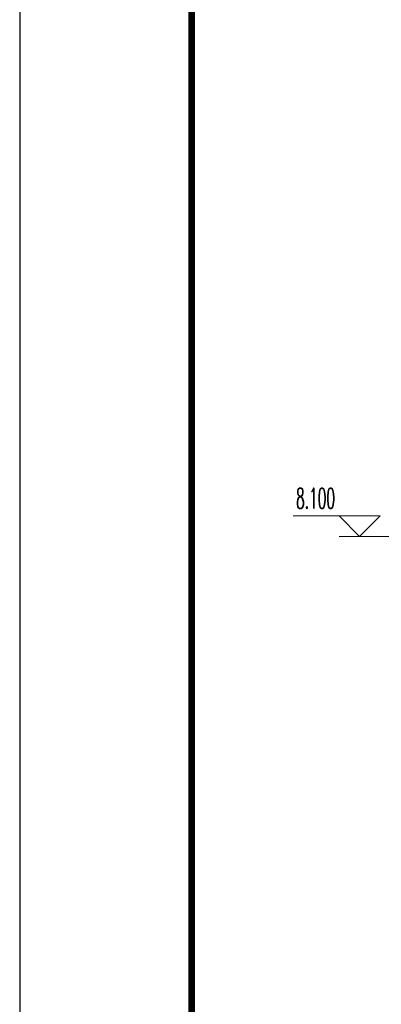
# Model space of a CAD drawing. Extents: x 1779708 to 7299578, y -1121471 to 88434.
# Tile 901 of 1056: x 6938569 to 6941198, y -966544 to -959386. Entities that reach past the tile are written whole.
import ezdxf

# ---------------------------------------------------------------- set-up
doc = ezdxf.new("R2010")
doc.units = 0
doc.header["$LTSCALE"] = 1000
doc.header["$MEASUREMENT"] = 0
doc.layers.add('DIM_ELEV', color=3, linetype='CONTINUOUS', lineweight=13)
for name, color, linetype in [('PUB_TEXT', 7, 'CONTINUOUS'), ('PUB_TITLE', 4, 'CONTINUOUS'), ('可见线', 6, 'CONTINUOUS')]:
    doc.layers.add(name, color=color, linetype=linetype)
doc.styles.add('_TCH_DIM', font='SIMPLEX.shx', dxfattribs={"width": 0.7, "bigfont": 'GBCBIG.shx'})

# ---------------------------------------------------------------- blocks, each defined once
blk = doc.blocks.new('A$C3D8761CE')
at = {"layer": 'PUB_TITLE'}
blk.add_lwpolyline([(0, 0), (84100, 0), (84100, 59400), (0, 59400)], close=True, dxfattribs=at)
at = {"layer": 'PUB_TITLE', "const_width": 100}
blk.add_lwpolyline([(2500, 1000), (83100, 1000), (83100, 58400), (2500, 58400)], close=True, dxfattribs=at)

msp = doc.modelspace()

# ---------------------------------------------------------------- linework, layer by layer
at = {"layer": 'DIM_ELEV'}
for p, q in [((6941190.5, -962992.3), (6940557.2, -962992.3)), ((6941040.5, -963142.3), (6940890.5, -962992.3)), ((6941040.5, -963142.3), (6941190.5, -962992.3)), ((6941840.5, -963142.3), (6940890.5, -963142.3))]:
    msp.add_line(p, q, dxfattribs=at)

# ---------------------------------------------------------------- block references
at = {"layer": '可见线', "xscale": 0.5, "yscale": 0.5, "zscale": 0.5}
msp.add_blockref('A$C3D8761CE', (6938569.2, -973850.2), dxfattribs=at)

# ---------------------------------------------------------------- texts
at = {"layer": 'PUB_TEXT', "color": 7, "style": '_TCH_DIM', "width": 0.494118}
msp.add_text('8.100', height=148.75, dxfattribs=at).set_placement((6940578.2, -962939.8))

doc.saveas('drawing.dxf')
